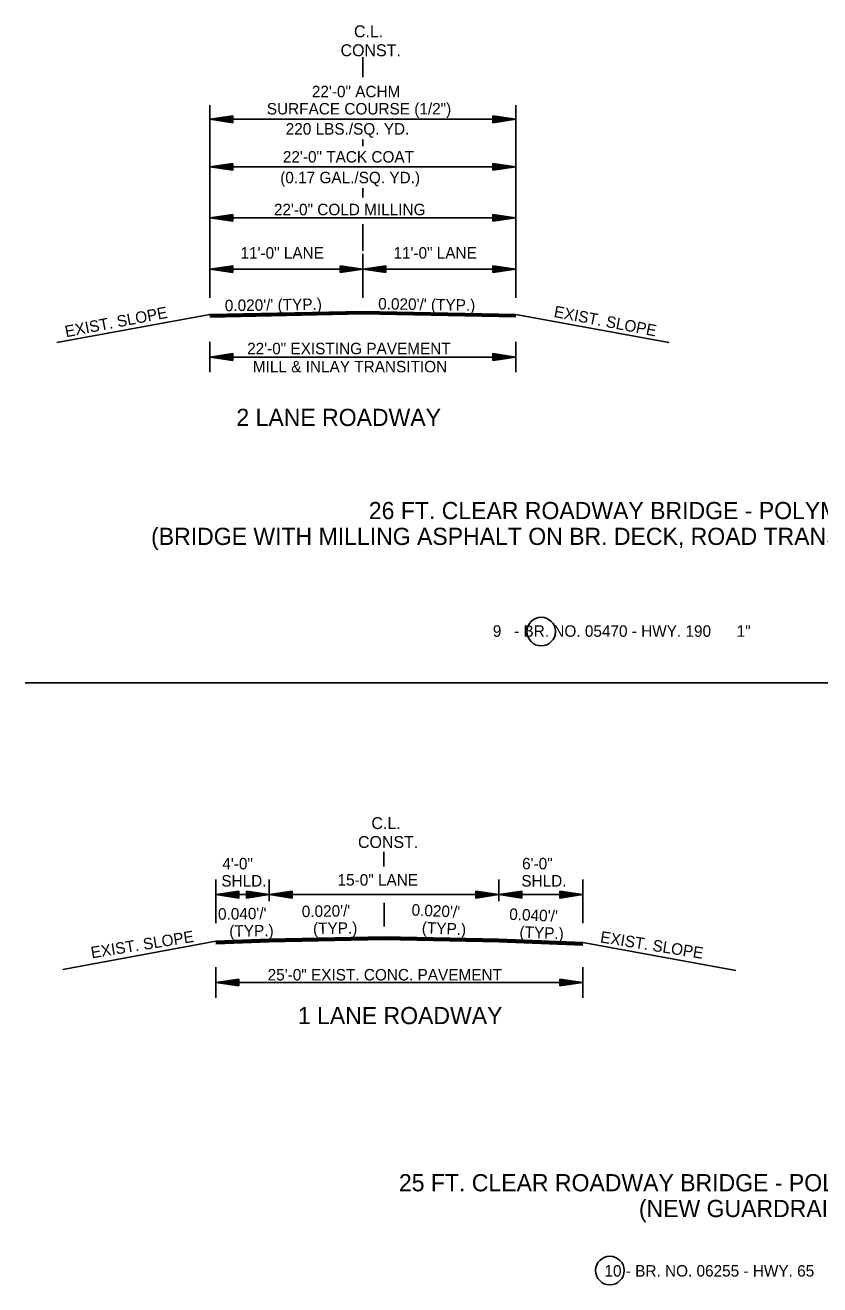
# Model space of a CAD drawing. Extents: x 544199 to 1930787, y -1968972 to 596640.
# Drawn here: x 546333 to 546852, y -1953413 to -1952589 of the extents above; entities that cross this region are included whole.
import ezdxf

# ---------------------------------------------------------------- set-up
doc = ezdxf.new("R2010")
doc.units = 0
doc.layers.add('R_Border', color=7, linetype='Continuous')
doc.layers.add('R_Draft', color=7, linetype='Continuous')

msp = doc.modelspace()

# ---------------------------------------------------------------- linework, layer by layer
at = {"layer": 'R_Border'}
msp.add_line((546332.99, -1953019.33), (547179.7, -1953019.33), dxfattribs=at)
for centre in [(546670.35, -1952985.87), (546715.21, -1953403.63)]:
    msp.add_circle(centre, 9.34, dxfattribs=at)
at = {"layer": 'R_Draft'}
for p, q in [((546553.8, -1952623.41), (546553.8, -1952610.45)), ((546453.8, -1952767.76), (546453.8, -1952641.68)), ((546653.8, -1952767.76), (546653.8, -1952641.68)), ((546468.8, -1952648.73), (546453.8, -1952650.98)), ((546468.8, -1952653.23), (546453.8, -1952650.98)), ((546453.8, -1952650.98), (546653.8, -1952650.98)), ((546468.8, -1952649.1), (546456.3, -1952650.98)), ((546468.8, -1952652.85), (546456.3, -1952650.98)), ((546468.8, -1952649.48), (546458.88, -1952650.98)), ((546468.8, -1952652.47), (546458.88, -1952650.98)), ((546468.8, -1952649.86), (546461.38, -1952650.98)), ((546468.8, -1952652.09), (546461.38, -1952650.98)), ((546468.8, -1952650.24), (546463.92, -1952650.98)), ((546468.8, -1952651.7), (546463.92, -1952650.98)), ((546468.8, -1952650.62), (546466.43, -1952650.98)), ((546468.8, -1952651.33), (546466.43, -1952650.98)), ((546468.8, -1952653.23), (546468.8, -1952648.73)), ((546638.8, -1952648.73), (546653.8, -1952650.98)), ((546638.8, -1952648.73), (546638.8, -1952653.23)), ((546638.8, -1952649.1), (546651.29, -1952650.98)), ((546638.8, -1952649.48), (546648.71, -1952650.98)), ((546638.8, -1952649.86), (546646.22, -1952650.98)), ((546638.8, -1952650.25), (546643.67, -1952650.98)), ((546638.8, -1952650.62), (546641.17, -1952650.98)), ((546638.8, -1952653.23), (546653.8, -1952650.98)), ((546638.8, -1952651.71), (546643.67, -1952650.98)), ((546638.8, -1952652.47), (546648.71, -1952650.98)), ((546638.8, -1952652.85), (546651.29, -1952650.98)), ((546638.8, -1952652.09), (546646.22, -1952650.98)), ((546638.8, -1952651.33), (546641.17, -1952650.98)), ((546553.8, -1952668.55), (546553.8, -1952664.14)), ((546468.8, -1952679.77), (546453.8, -1952682.02)), ((546468.8, -1952684.27), (546468.8, -1952679.77)), ((546638.8, -1952679.77), (546653.8, -1952682.02)), ((546638.8, -1952679.77), (546638.8, -1952684.27)), ((546468.8, -1952684.27), (546453.8, -1952682.02)), ((546453.8, -1952682.02), (546653.8, -1952682.02)), ((546468.8, -1952680.15), (546456.3, -1952682.02)), ((546468.8, -1952683.9), (546456.3, -1952682.02)), ((546468.8, -1952680.53), (546458.88, -1952682.02)), ((546468.8, -1952683.52), (546458.88, -1952682.02)), ((546468.8, -1952680.91), (546461.38, -1952682.02)), ((546468.8, -1952683.14), (546461.38, -1952682.02)), ((546468.8, -1952681.29), (546463.92, -1952682.02)), ((546468.8, -1952682.75), (546463.92, -1952682.02)), ((546468.8, -1952681.67), (546466.43, -1952682.02)), ((546468.8, -1952682.38), (546466.43, -1952682.02)), ((546638.8, -1952680.15), (546651.29, -1952682.02)), ((546638.8, -1952680.53), (546648.71, -1952682.02)), ((546638.8, -1952680.91), (546646.22, -1952682.02)), ((546638.8, -1952681.3), (546643.67, -1952682.02)), ((546638.8, -1952681.67), (546641.17, -1952682.02)), ((546638.8, -1952684.27), (546653.8, -1952682.02)), ((546638.8, -1952682.76), (546643.67, -1952682.02)), ((546638.8, -1952683.52), (546648.71, -1952682.02)), ((546638.8, -1952683.9), (546651.29, -1952682.02)), ((546638.8, -1952683.14), (546646.22, -1952682.02)), ((546638.8, -1952682.38), (546641.17, -1952682.02)), ((546553.8, -1952702.01), (546553.8, -1952696.07)), ((546468.8, -1952713.14), (546453.8, -1952715.39)), ((546453.8, -1952715.39), (546653.8, -1952715.39)), ((546468.8, -1952717.64), (546453.8, -1952715.39)), ((546468.8, -1952713.52), (546456.3, -1952715.39)), ((546468.8, -1952717.27), (546456.3, -1952715.39)), ((546468.8, -1952713.9), (546458.88, -1952715.39)), ((546468.8, -1952716.88), (546458.88, -1952715.39)), ((546468.8, -1952714.27), (546461.38, -1952715.39)), ((546468.8, -1952716.51), (546461.38, -1952715.39)), ((546468.8, -1952714.66), (546463.92, -1952715.39)), ((546468.8, -1952716.12), (546463.92, -1952715.39)), ((546468.8, -1952715.04), (546466.43, -1952715.39)), ((546468.8, -1952715.74), (546466.43, -1952715.39)), ((546468.8, -1952717.64), (546468.8, -1952713.14)), ((546553.8, -1952727.04), (546553.8, -1952719.63)), ((546638.8, -1952713.14), (546653.8, -1952715.39)), ((546638.8, -1952713.14), (546638.8, -1952717.64)), ((546638.8, -1952713.52), (546651.29, -1952715.39)), ((546638.8, -1952713.9), (546648.71, -1952715.39)), ((546638.8, -1952714.27), (546646.22, -1952715.39)), ((546638.8, -1952714.66), (546643.67, -1952715.39)), ((546638.8, -1952715.04), (546641.17, -1952715.39)), ((546638.8, -1952717.64), (546653.8, -1952715.39)), ((546638.8, -1952716.13), (546643.67, -1952715.39)), ((546638.8, -1952716.88), (546648.71, -1952715.39)), ((546638.8, -1952717.27), (546651.29, -1952715.39)), ((546638.8, -1952716.51), (546646.22, -1952715.39)), ((546638.8, -1952715.74), (546641.17, -1952715.39)), ((546553.8, -1952736.91), (546553.8, -1952727.04)), ((546553.8, -1952767.59), (546553.8, -1952739.03)), ((546468.8, -1952746.68), (546453.8, -1952748.93)), ((546468.8, -1952751.18), (546453.8, -1952748.93)), ((546453.8, -1952748.93), (546553.8, -1952748.93)), ((546468.8, -1952747.05), (546456.3, -1952748.93)), ((546468.8, -1952750.8), (546456.3, -1952748.93)), ((546468.8, -1952747.43), (546458.88, -1952748.93)), ((546468.8, -1952750.42), (546458.88, -1952748.93)), ((546468.8, -1952747.81), (546461.38, -1952748.93)), ((546468.8, -1952750.04), (546461.38, -1952748.93)), ((546468.8, -1952748.19), (546463.92, -1952748.93)), ((546468.8, -1952749.65), (546463.92, -1952748.93)), ((546468.8, -1952748.57), (546466.43, -1952748.93)), ((546468.8, -1952749.28), (546466.43, -1952748.93)), ((546468.8, -1952751.18), (546468.8, -1952746.68)), ((546538.8, -1952746.68), (546553.8, -1952748.93)), ((546538.8, -1952746.68), (546538.8, -1952751.18)), ((546538.8, -1952747.05), (546551.29, -1952748.93)), ((546538.8, -1952747.43), (546548.71, -1952748.93)), ((546538.8, -1952747.81), (546546.22, -1952748.93)), ((546538.8, -1952748.2), (546543.67, -1952748.93)), ((546538.8, -1952748.57), (546541.17, -1952748.93)), ((546538.8, -1952751.18), (546553.8, -1952748.93)), ((546538.8, -1952749.66), (546543.67, -1952748.93)), ((546538.8, -1952750.42), (546548.71, -1952748.93)), ((546538.8, -1952750.8), (546551.29, -1952748.93)), ((546538.8, -1952750.04), (546546.22, -1952748.93)), ((546538.8, -1952749.28), (546541.17, -1952748.93)), ((546568.8, -1952746.68), (546553.8, -1952748.93)), ((546653.8, -1952748.93), (546553.8, -1952748.93)), ((546568.8, -1952751.18), (546553.8, -1952748.93)), ((546568.8, -1952747.05), (546556.3, -1952748.93)), ((546568.8, -1952750.8), (546556.3, -1952748.93)), ((546568.8, -1952747.43), (546558.88, -1952748.93)), ((546568.8, -1952750.42), (546558.88, -1952748.93)), ((546568.8, -1952747.81), (546561.38, -1952748.93)), ((546568.8, -1952750.04), (546561.38, -1952748.93)), ((546568.8, -1952748.2), (546563.92, -1952748.93)), ((546568.8, -1952749.66), (546563.92, -1952748.93)), ((546568.8, -1952748.57), (546566.43, -1952748.93)), ((546568.8, -1952749.28), (546566.43, -1952748.93)), ((546568.8, -1952746.68), (546568.8, -1952751.18)), ((546638.8, -1952746.68), (546653.8, -1952748.93)), ((546638.8, -1952751.18), (546638.8, -1952746.68)), ((546638.8, -1952747.05), (546651.29, -1952748.93)), ((546638.8, -1952747.43), (546648.71, -1952748.93)), ((546638.8, -1952747.81), (546646.22, -1952748.93)), ((546638.8, -1952748.19), (546643.67, -1952748.93)), ((546638.8, -1952748.57), (546641.17, -1952748.93)), ((546638.8, -1952751.18), (546653.8, -1952748.93)), ((546638.8, -1952749.65), (546643.67, -1952748.93)), ((546638.8, -1952750.42), (546648.71, -1952748.93)), ((546638.8, -1952750.8), (546651.29, -1952748.93)), ((546638.8, -1952750.04), (546646.22, -1952748.93)), ((546638.8, -1952749.28), (546641.17, -1952748.93)), ((546453.8, -1952778.53), (546353.73, -1952796.91)), ((546553.8, -1952776.53), (546453.8, -1952778.53)), ((546553.8, -1952776.83), (546453.8, -1952778.83)), ((546553.81, -1952777.13), (546453.8, -1952779.13)), ((546553.82, -1952777.43), (546453.8, -1952779.43)), ((546553.82, -1952777.73), (546453.8, -1952779.73)), ((546553.83, -1952778.03), (546453.8, -1952780.03)), ((546553.83, -1952778.2), (546453.8, -1952780.24)), ((546553.76, -1952778.2), (546653.8, -1952780.2)), ((546553.77, -1952777.73), (546653.8, -1952779.73)), ((546553.77, -1952778.03), (546653.8, -1952780.03)), ((546553.78, -1952777.43), (546653.8, -1952779.43)), ((546553.79, -1952776.83), (546653.8, -1952778.83)), ((546553.79, -1952777.13), (546653.8, -1952779.13)), ((546553.8, -1952776.53), (546653.8, -1952778.53)), ((546653.8, -1952778.53), (546753.87, -1952796.91)), ((546453.8, -1952796.39), (546453.8, -1952816.39)), ((546653.8, -1952796.39), (546653.8, -1952816.39)), ((546468.8, -1952804.14), (546453.8, -1952806.39)), ((546453.8, -1952806.39), (546653.8, -1952806.39)), ((546468.8, -1952808.64), (546453.8, -1952806.39)), ((546468.8, -1952804.52), (546456.3, -1952806.39)), ((546468.8, -1952808.27), (546456.3, -1952806.39)), ((546468.8, -1952804.9), (546458.88, -1952806.39)), ((546468.8, -1952807.88), (546458.88, -1952806.39)), ((546468.8, -1952805.27), (546461.38, -1952806.39)), ((546468.8, -1952807.51), (546461.38, -1952806.39)), ((546468.8, -1952805.66), (546463.92, -1952806.39)), ((546468.8, -1952807.12), (546463.92, -1952806.39)), ((546468.8, -1952806.04), (546466.43, -1952806.39)), ((546468.8, -1952806.74), (546466.43, -1952806.39)), ((546468.8, -1952808.64), (546468.8, -1952804.14)), ((546638.8, -1952804.14), (546653.8, -1952806.39)), ((546638.8, -1952804.14), (546638.8, -1952808.64)), ((546638.8, -1952804.52), (546651.29, -1952806.39)), ((546638.8, -1952804.9), (546648.71, -1952806.39)), ((546638.8, -1952805.27), (546646.22, -1952806.39)), ((546638.8, -1952805.66), (546643.67, -1952806.39)), ((546638.8, -1952806.04), (546641.17, -1952806.39)), ((546638.8, -1952808.64), (546653.8, -1952806.39)), ((546638.8, -1952807.13), (546643.67, -1952806.39)), ((546638.8, -1952807.88), (546648.71, -1952806.39)), ((546638.8, -1952808.27), (546651.29, -1952806.39)), ((546638.8, -1952807.51), (546646.22, -1952806.39)), ((546638.8, -1952806.74), (546641.17, -1952806.39)), ((546567.54, -1953139.45), (546567.54, -1953129.95)), ((546457.59, -1953176.51), (546457.59, -1953147.96)), ((546492.59, -1953162.24), (546492.59, -1953147.96)), ((546642.59, -1953162.24), (546642.59, -1953147.96)), ((546697.59, -1953176.51), (546697.59, -1953147.96)), ((546472.59, -1953155.6), (546457.59, -1953157.85)), ((546472.59, -1953155.98), (546460.09, -1953157.85)), ((546472.59, -1953156.36), (546462.67, -1953157.85)), ((546472.59, -1953156.73), (546465.17, -1953157.85)), ((546472.59, -1953157.12), (546467.71, -1953157.85)), ((546472.59, -1953157.5), (546470.22, -1953157.85)), ((546472.59, -1953160.1), (546472.59, -1953155.6)), ((546477.59, -1953155.6), (546492.59, -1953157.85)), ((546477.59, -1953155.6), (546477.59, -1953160.1)), ((546477.59, -1953155.98), (546490.08, -1953157.85)), ((546477.59, -1953156.36), (546487.5, -1953157.85)), ((546477.59, -1953156.73), (546485, -1953157.85)), ((546477.59, -1953157.12), (546482.46, -1953157.85)), ((546477.59, -1953157.5), (546479.96, -1953157.85)), ((546507.59, -1953155.6), (546492.59, -1953157.85)), ((546507.59, -1953155.98), (546495.09, -1953157.85)), ((546507.59, -1953156.36), (546497.67, -1953157.85)), ((546507.59, -1953156.73), (546500.17, -1953157.85)), ((546507.59, -1953157.12), (546502.71, -1953157.85)), ((546507.59, -1953157.5), (546505.22, -1953157.85)), ((546507.59, -1953160.1), (546507.59, -1953155.6)), ((546627.59, -1953155.6), (546642.59, -1953157.85)), ((546627.59, -1953155.6), (546627.59, -1953160.1)), ((546627.59, -1953155.98), (546640.08, -1953157.85)), ((546627.59, -1953156.36), (546637.5, -1953157.85)), ((546627.59, -1953156.73), (546635, -1953157.85)), ((546627.59, -1953157.12), (546632.46, -1953157.85)), ((546627.59, -1953157.5), (546629.96, -1953157.85)), ((546657.59, -1953155.6), (546642.59, -1953157.85)), ((546657.59, -1953155.98), (546645.09, -1953157.85)), ((546657.59, -1953156.36), (546647.67, -1953157.85)), ((546657.59, -1953156.73), (546650.17, -1953157.85)), ((546657.59, -1953157.12), (546652.71, -1953157.85)), ((546657.59, -1953157.5), (546655.22, -1953157.85)), ((546657.59, -1953160.1), (546657.59, -1953155.6)), ((546682.59, -1953155.6), (546697.59, -1953157.85)), ((546682.59, -1953155.6), (546682.59, -1953160.1)), ((546682.59, -1953155.98), (546695.08, -1953157.85)), ((546682.59, -1953156.36), (546692.5, -1953157.85)), ((546682.59, -1953156.73), (546690, -1953157.85)), ((546682.59, -1953157.12), (546687.46, -1953157.85)), ((546682.59, -1953157.5), (546684.96, -1953157.85)), ((546497.59, -1953157.85), (546457.59, -1953157.85)), ((546472.59, -1953160.1), (546457.59, -1953157.85)), ((546472.59, -1953159.73), (546460.09, -1953157.85)), ((546472.59, -1953159.34), (546462.67, -1953157.85)), ((546472.59, -1953158.97), (546465.17, -1953157.85)), ((546472.59, -1953158.58), (546467.71, -1953157.85)), ((546472.59, -1953158.2), (546470.22, -1953157.85)), ((546477.59, -1953160.1), (546492.59, -1953157.85)), ((546477.59, -1953158.59), (546482.46, -1953157.85)), ((546477.59, -1953159.34), (546487.5, -1953157.85)), ((546477.59, -1953159.73), (546490.08, -1953157.85)), ((546477.59, -1953158.97), (546485, -1953157.85)), ((546477.59, -1953158.2), (546479.96, -1953157.85)), ((546507.59, -1953160.1), (546492.59, -1953157.85)), ((546507.59, -1953159.73), (546495.09, -1953157.85)), ((546497.59, -1953157.85), (546637.59, -1953157.85)), ((546507.59, -1953159.34), (546497.67, -1953157.85)), ((546507.59, -1953158.97), (546500.17, -1953157.85)), ((546507.59, -1953158.58), (546502.71, -1953157.85)), ((546507.59, -1953158.2), (546505.22, -1953157.85)), ((546567.59, -1953178.65), (546567.59, -1953163.23)), ((546627.59, -1953160.1), (546642.59, -1953157.85)), ((546627.59, -1953158.59), (546632.46, -1953157.85)), ((546627.59, -1953159.34), (546637.5, -1953157.85)), ((546627.59, -1953159.73), (546640.08, -1953157.85)), ((546627.59, -1953158.97), (546635, -1953157.85)), ((546627.59, -1953158.2), (546629.96, -1953157.85)), ((546637.59, -1953157.85), (546697.59, -1953157.85)), ((546657.59, -1953160.1), (546642.59, -1953157.85)), ((546657.59, -1953159.73), (546645.09, -1953157.85)), ((546657.59, -1953159.34), (546647.67, -1953157.85)), ((546657.59, -1953158.97), (546650.17, -1953157.85)), ((546657.59, -1953158.58), (546652.71, -1953157.85)), ((546657.59, -1953158.2), (546655.22, -1953157.85)), ((546682.59, -1953160.1), (546697.59, -1953157.85)), ((546682.59, -1953158.59), (546687.46, -1953157.85)), ((546682.59, -1953159.34), (546692.5, -1953157.85)), ((546682.59, -1953159.73), (546695.08, -1953157.85)), ((546682.59, -1953158.97), (546690, -1953157.85)), ((546682.59, -1953158.2), (546684.96, -1953157.85)), ((546457.59, -1953188.36), (546357.52, -1953206.74)), ((546492.59, -1953186.96), (546457.59, -1953188.36)), ((546492.59, -1953187.26), (546457.59, -1953188.66)), ((546492.59, -1953187.56), (546457.59, -1953188.96)), ((546492.59, -1953187.86), (546457.59, -1953189.26)), ((546492.59, -1953188.16), (546457.59, -1953189.56)), ((546492.59, -1953188.46), (546457.59, -1953189.86)), ((546492.59, -1953188.63), (546457.59, -1953190.03)), ((546567.59, -1953185.46), (546492.59, -1953186.96)), ((546567.59, -1953185.76), (546492.59, -1953187.26)), ((546567.6, -1953186.06), (546492.59, -1953187.56)), ((546567.6, -1953186.36), (546492.59, -1953187.86)), ((546567.61, -1953186.66), (546492.59, -1953188.16)), ((546567.62, -1953186.96), (546492.59, -1953188.46)), ((546567.62, -1953187.13), (546492.59, -1953188.63)), ((546567.55, -1953187.13), (546642.59, -1953188.63)), ((546567.56, -1953186.66), (546642.59, -1953188.16)), ((546567.56, -1953186.96), (546642.59, -1953188.46)), ((546567.57, -1953186.06), (546642.59, -1953187.56)), ((546567.57, -1953186.36), (546642.59, -1953187.86)), ((546567.58, -1953185.76), (546642.59, -1953187.26)), ((546567.59, -1953185.46), (546642.59, -1953186.96)), ((546642.59, -1953186.96), (546697.59, -1953189.16)), ((546642.59, -1953187.26), (546697.59, -1953189.46)), ((546642.59, -1953187.56), (546697.59, -1953189.76)), ((546642.59, -1953187.86), (546697.59, -1953190.06)), ((546642.59, -1953188.16), (546697.59, -1953190.36)), ((546642.59, -1953188.46), (546697.59, -1953190.66)), ((546642.59, -1953188.63), (546697.59, -1953190.83)), ((546697.59, -1953189.16), (546797.65, -1953207.54)), ((546457.59, -1953205.32), (546457.59, -1953225.32)), ((546697.59, -1953205.32), (546697.59, -1953225.32)), ((546472.59, -1953213.07), (546457.59, -1953215.32)), ((546457.59, -1953215.32), (546697.59, -1953215.32)), ((546472.59, -1953217.57), (546457.59, -1953215.32)), ((546472.59, -1953213.44), (546460.09, -1953215.32)), ((546472.59, -1953217.19), (546460.09, -1953215.32)), ((546472.59, -1953213.82), (546462.67, -1953215.32)), ((546472.59, -1953216.81), (546462.67, -1953215.32)), ((546472.59, -1953214.2), (546465.17, -1953215.32)), ((546472.59, -1953216.43), (546465.17, -1953215.32)), ((546472.59, -1953214.58), (546467.71, -1953215.32)), ((546472.59, -1953216.04), (546467.71, -1953215.32)), ((546472.59, -1953214.96), (546470.22, -1953215.32)), ((546472.59, -1953215.67), (546470.22, -1953215.32)), ((546472.59, -1953217.57), (546472.59, -1953213.07)), ((546682.59, -1953213.07), (546697.59, -1953215.32)), ((546682.59, -1953213.07), (546682.59, -1953217.57)), ((546682.59, -1953213.44), (546695.08, -1953215.32)), ((546682.59, -1953213.82), (546692.5, -1953215.32)), ((546682.59, -1953214.2), (546690, -1953215.32)), ((546682.59, -1953214.59), (546687.46, -1953215.32)), ((546682.59, -1953214.96), (546684.96, -1953215.32)), ((546682.59, -1953217.57), (546697.59, -1953215.32)), ((546682.59, -1953216.05), (546687.46, -1953215.32)), ((546682.59, -1953216.81), (546692.5, -1953215.32)), ((546682.59, -1953217.19), (546695.08, -1953215.32)), ((546682.59, -1953216.43), (546690, -1953215.32)), ((546682.59, -1953215.67), (546684.96, -1953215.32))]:
    msp.add_line(p, q, dxfattribs=at)

# ---------------------------------------------------------------- texts
for s, height, p in [('C.L.', 7.8, (546547.95, -1952597.36)), ('CONST.', 7.8, (546539.17, -1952609.73)), ('22\'-0" ACHM ', 7.5, (546520.4, -1952636.57)), ('SURFACE COURSE (1/2")', 7.5, (546490.93, -1952647.82)), ('220 LBS./SQ. YD. ', 7.5, (546503.31, -1952660.97)), ('22\'-0" TACK COAT', 7.5, (546501.45, -1952679.26)), ('(0.17 GAL./SQ. YD.)', 7.5, (546499.71, -1952692.8)), ('22\'-0" COLD MILLING', 7.5, (546495.6, -1952713.72)), ('11\'-0" LANE', 7.5, (546473.74, -1952742.06)), ('11\'-0" LANE', 7.5, (546573.74, -1952742.06)), ('22\'-0" EXISTING PAVEMENT', 7.5, (546478.08, -1952804.57)), ('MILL & INLAY TRANSITION ', 7.5, (546481.8, -1952816.4)), ('2 LANE ROADWAY', 11.25, (546471.07, -1952851.47)), ('26 FT. CLEAR ROADWAY BRIDGE - POLYMER OVERLAY', 11.25, (546557.65, -1952912.39)), ('(BRIDGE WITH MILLING ASPHALT ON BR. DECK, ROAD TRANSITIONS, AND NEW GUARDRAIL)', 11.25, (546415.3, -1952929.26)), ('      9   - BR. NO. 05470 - HWY. 190      1"', 7.5, (546621.98, -1952989.3)), ('C.L.', 7.8, (546559.35, -1953115.01)), ('CONST.', 7.8, (546550.57, -1953127.38)), ('4\'-0" ', 7.5, (546461.88, -1953141.36)), ('6\'-0" ', 7.5, (546657.84, -1953141.35)), ('SHLD.', 7.5, (546461.2, -1953152.61)), ('15-0" LANE', 7.5, (546537.18, -1953151.97)), ('SHLD.', 7.5, (546657.34, -1953152.6)), ('25\'-0" EXIST. CONC. PAVEMENT', 7.5, (546491.51, -1953213.99)), ('1 LANE ROADWAY', 11.25, (546511.24, -1953242.56)), ('25 FT. CLEAR ROADWAY BRIDGE - POLYMER OVERLAY', 11.25, (546577.32, -1953351.84)), ('(NEW GUARDRAIL)', 11.25, (546734.2, -1953368.71)), ('10 - BR. NO. 06255 - HWY. 65', 7.5, (546711.7, -1953407.59))]:
    msp.add_text(s, height=height, dxfattribs=at).set_placement(p)
for s, rotation, p in [("0.020'/' (TYP.)", 0.87191, (546463.55, -1952776.49)), ("0.020'/' (TYP.)", 359.12809, (546563.71, -1952775.26)), ('EXIST. SLOPE', 10.88286, (546359.71, -1952793.53)), ('EXIST. SLOPE', 349.11714, (546678.18, -1952780.13)), ("0.020'/' ", 0.87191, (546513.86, -1953172.6)), ("0.020'/' ", 357.44698, (546585.45, -1953171.53)), ("0.040'/' ", 0.87191, (546459.11, -1953174.31)), ("0.040'/' ", 357.44698, (546649.31, -1953174.31)), ('EXIST. SLOPE', 9.15344, (546376.54, -1953199.56)), ('(TYP.)', 0.87191, (546466.48, -1953185.45)), ('(TYP.)', 0.87191, (546521.23, -1953183.73)), ('(TYP.)', 357.44698, (546592.15, -1953183.09)), ('(TYP.)', 357.44698, (546656.01, -1953185.87)), ('EXIST. SLOPE', 350.84656, (546708.55, -1953189.07))]:
    msp.add_text(s, height=7.5, rotation=rotation, dxfattribs=at).set_placement(p)

doc.saveas('drawing.dxf')
